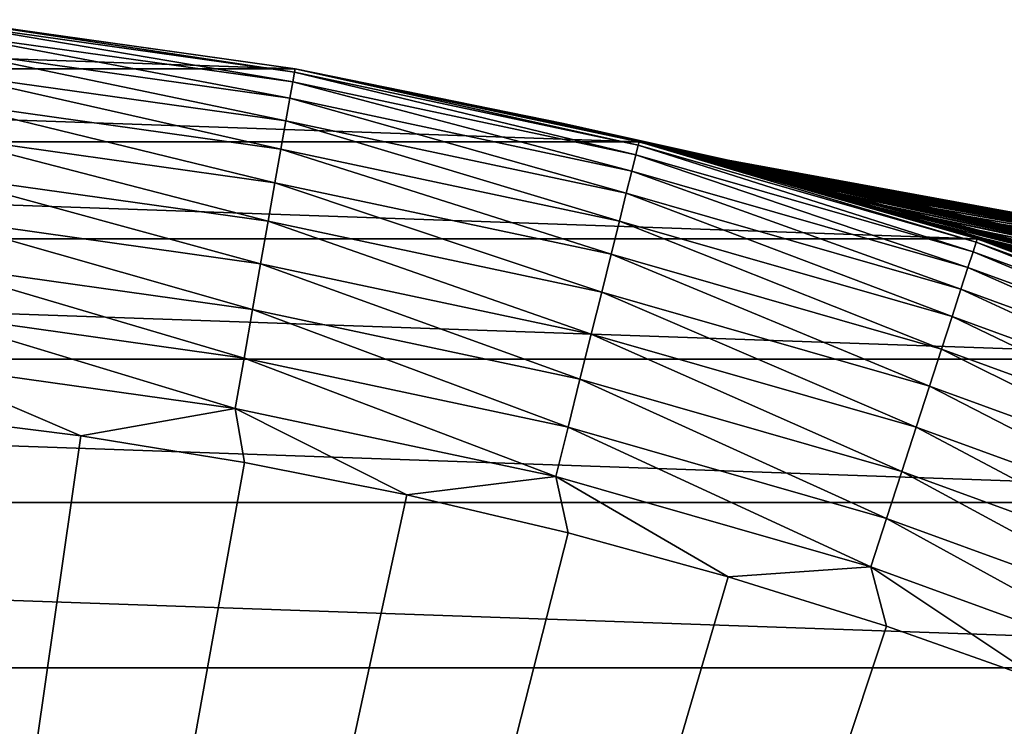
# Model space of a CAD drawing. Header units: metres. Extents: x -24 to 72, y -247 to 22.
# Tile 475 of 573: x 2.68 to 7.07, y 19.22 to 22.38. Entities that reach past the tile are written whole.
import ezdxf

# ---------------------------------------------------------------- set-up
doc = ezdxf.new("R2010")
doc.units = ezdxf.units.M
doc.layers.add('solid_509589_MEDIA_SW0001', color=7, linetype='CONTINUOUS')

msp = doc.modelspace()

# ---------------------------------------------------------------- linework, layer by layer
at = {"layer": 'solid_509589_MEDIA_SW0001'}
for points in [[(-3.907168, 22.158163), (-2.351985, 22.376732), (3.907168, 22.158163)], [(-2.351985, 22.376732), (2.351985, 22.376732), (3.907168, 22.158163)], [(3.904469, 22.143343, 130.963501), (2.35189, 22.376743, 130.73114), (2.350316, 22.361765, 130.963501)], [(2.35189, 22.376743, 130.73114), (3.907084, 22.158175, 130.73114), (2.351985, 22.376732)], [(3.904469, 22.143343, 130.963501), (3.907084, 22.158175, 130.73114), (2.35189, 22.376743, 130.73114)], [(3.907084, 22.158175, 130.73114), (3.907168, 22.158163), (2.351985, 22.376732)], [(2.350316, 22.361765, 130.963501), (2.345614, 22.317026, 131.192184), (3.896657, 22.099041, 131.192184)], [(3.904469, 22.143343, 130.963501), (2.350316, 22.361765, 130.963501), (3.896657, 22.099041, 131.192184)], [(2.345614, 22.317026, 131.192184), (2.337862, 22.243275, 131.413147), (3.88378, 22.026011, 131.413147)], [(3.896657, 22.099041, 131.192184), (2.345614, 22.317026, 131.192184), (3.88378, 22.026011, 131.413147)], [(2.337862, 22.243275, 131.413147), (2.327191, 22.141747, 131.622665), (3.866053, 21.925474, 131.622665)], [(3.88378, 22.026011, 131.413147), (2.337862, 22.243275, 131.413147), (3.866053, 21.925474, 131.622665)], [(-5.442903, 21.831718), (-3.907168, 22.158163), (5.442903, 21.831718)], [(-3.907168, 22.158163), (3.907168, 22.158163), (5.442903, 21.831718)], [(5.4396, 21.817041, 130.963501), (3.907084, 22.158175, 130.73114), (3.904469, 22.143343, 130.963501)], [(3.907084, 22.158175, 130.73114), (5.443243, 21.831654, 130.73114), (3.907168, 22.158163)], [(5.4396, 21.817041, 130.963501), (5.443243, 21.831654, 130.73114), (3.907084, 22.158175, 130.73114)], [(5.415484, 21.838556, 80.776901), (5.442903, 21.831718), (3.907168, 22.158163)], [(5.106795, 21.912796, 84.695038), (3.907168, 22.158163), (5.443243, 21.831654, 130.73114)], [(5.376238, 21.848251, 81.020546), (5.415484, 21.838556, 80.776901), (3.907168, 22.158163)], [(5.338204, 21.857574, 81.274849), (5.376238, 21.848251, 81.020546), (3.907168, 22.158163)], [(5.301837, 21.866425, 81.536514), (5.338204, 21.857574, 81.274849), (3.907168, 22.158163)], [(5.267924, 21.874619, 81.80336), (5.301837, 21.866425, 81.536514), (3.907168, 22.158163)], [(5.237028, 21.882036, 82.074944), (5.267924, 21.874619, 81.80336), (3.907168, 22.158163)], [(5.208694, 21.888798, 82.354904), (5.237028, 21.882036, 82.074944), (3.907168, 22.158163)], [(5.183525, 21.894773, 82.634895), (5.208694, 21.888798, 82.354904), (3.907168, 22.158163)], [(5.162343, 21.899776, 82.904945), (5.183525, 21.894773, 82.634895), (3.907168, 22.158163)], [(5.145341, 21.903778, 83.164398), (5.162343, 21.899776, 82.904945), (3.907168, 22.158163)], [(5.131843, 21.906944, 83.418625), (5.145341, 21.903778, 83.164398), (3.907168, 22.158163)], [(5.121118, 21.909454, 83.672348), (5.131843, 21.906944, 83.418625), (3.907168, 22.158163)], [(5.113083, 21.911329, 83.923424), (5.121118, 21.909454, 83.672348), (3.907168, 22.158163)], [(5.107978, 21.912521, 84.173752), (5.113083, 21.911329, 83.923424), (3.907168, 22.158163)], [(5.105873, 21.913012, 84.429428), (5.107978, 21.912521, 84.173752), (3.907168, 22.158163)], [(5.106795, 21.912796, 84.695038), (5.105873, 21.913012, 84.429428), (3.907168, 22.158163)], [(2.327191, 22.141747, 131.622665), (2.31378, 22.014145, 131.817245), (3.843773, 21.799118, 131.817245)], [(3.866053, 21.925474, 131.622665), (2.327191, 22.141747, 131.622665), (3.843773, 21.799118, 131.817245)], [(3.904469, 22.143343, 130.963501), (3.896657, 22.099041, 131.192184), (5.428716, 21.773392, 131.192184)], [(5.4396, 21.817041, 130.963501), (3.904469, 22.143343, 130.963501), (5.428716, 21.773392, 131.192184)], [(3.896657, 22.099041, 131.192184), (3.88378, 22.026011, 131.413147), (5.410776, 21.701437, 131.413147)], [(5.428716, 21.773392, 131.192184), (3.896657, 22.099041, 131.192184), (5.410776, 21.701437, 131.413147)], [(3.88378, 22.026011, 131.413147), (3.866053, 21.925474, 131.622665), (5.386079, 21.602383, 131.622665)], [(5.410776, 21.701437, 131.413147), (3.88378, 22.026011, 131.413147), (5.386079, 21.602383, 131.622665)], [(2.31378, 22.014145, 131.817245), (2.297853, 21.862608, 131.993607), (3.817314, 21.649063, 131.993607)], [(3.843773, 21.799118, 131.817245), (2.31378, 22.014145, 131.817245), (3.817314, 21.649063, 131.993607)], [(3.866053, 21.925474, 131.622665), (3.843773, 21.799118, 131.817245), (5.355039, 21.477888, 131.817245)], [(5.386079, 21.602383, 131.622665), (3.866053, 21.925474, 131.622665), (5.355039, 21.477888, 131.817245)], [(5.822389, 21.753838, 84.191292), (5.107978, 21.912521, 84.173752), (5.105873, 21.913012, 84.429428)], [(5.816054, 21.755304, 84.515121), (5.105873, 21.913012, 84.429428), (5.106795, 21.912796, 84.695038)], [(5.816054, 21.755304, 84.515121), (5.822389, 21.753838, 84.191292), (5.105873, 21.913012, 84.429428)], [(5.110715, 21.911882, 84.96608), (5.106795, 21.912796, 84.695038), (5.443243, 21.831654, 130.73114)], [(5.824569, 21.753361, 84.8386), (5.106795, 21.912796, 84.695038), (5.110715, 21.911882, 84.96608)], [(5.824569, 21.753361, 84.8386), (5.816054, 21.755304, 84.515121), (5.106795, 21.912796, 84.695038)], [(5.822389, 21.753838, 84.191292), (5.113083, 21.911329, 83.923424), (5.107978, 21.912521, 84.173752)], [(5.11761, 21.910273, 85.234955), (5.110715, 21.911882, 84.96608), (5.443243, 21.831654, 130.73114)], [(5.847073, 21.748184, 85.159851), (5.110715, 21.911882, 84.96608), (5.11761, 21.910273, 85.234955)], [(5.847073, 21.748184, 85.159851), (5.824569, 21.753361, 84.8386), (5.110715, 21.911882, 84.96608)], [(5.843889, 21.748892, 83.869133), (5.121118, 21.909454, 83.672348), (5.113083, 21.911329, 83.923424)], [(5.822389, 21.753838, 84.191292), (5.843889, 21.748892, 83.869133), (5.113083, 21.911329, 83.923424)], [(5.127577, 21.907944, 85.49781), (5.11761, 21.910273, 85.234955), (5.443243, 21.831654, 130.73114)], [(5.847073, 21.748184, 85.159851), (5.11761, 21.910273, 85.234955), (5.127577, 21.907944, 85.49781)], [(5.88043, 21.74049, 83.550583), (5.131843, 21.906944, 83.418625), (5.121118, 21.909454, 83.672348)], [(5.843889, 21.748892, 83.869133), (5.88043, 21.74049, 83.550583), (5.121118, 21.909454, 83.672348)], [(5.140594, 21.904892, 85.757729), (5.127577, 21.907944, 85.49781), (5.443243, 21.831654, 130.73114)], [(5.882664, 21.739973, 85.477234), (5.127577, 21.907944, 85.49781), (5.140594, 21.904892, 85.757729)], [(5.882664, 21.739973, 85.477234), (5.847073, 21.748184, 85.159851), (5.127577, 21.907944, 85.49781)], [(5.931481, 21.728739, 83.237404), (5.145341, 21.903778, 83.164398), (5.131843, 21.906944, 83.418625)], [(5.88043, 21.74049, 83.550583), (5.931481, 21.728739, 83.237404), (5.131843, 21.906944, 83.418625)], [(5.156261, 21.901209, 86.014244), (5.140594, 21.904892, 85.757729), (5.443243, 21.831654, 130.73114)], [(5.93176, 21.728601, 85.789055), (5.140594, 21.904892, 85.757729), (5.156261, 21.901209, 86.014244)], [(5.93176, 21.728601, 85.789055), (5.882664, 21.739973, 85.477234), (5.140594, 21.904892, 85.757729)], [(5.931481, 21.728739, 83.237404), (5.162343, 21.899776, 82.904945), (5.145341, 21.903778, 83.164398)], [(5.174255, 21.896965, 86.266205), (5.156261, 21.901209, 86.014244), (5.443243, 21.831654, 130.73114)], [(5.994522, 21.714083, 86.093987), (5.156261, 21.901209, 86.014244), (5.174255, 21.896965, 86.266205)], [(5.994522, 21.714083, 86.093987), (5.93176, 21.728601, 85.789055), (5.156261, 21.901209, 86.014244)], [(5.996147, 21.713818, 82.931038), (5.183525, 21.894773, 82.634895), (5.162343, 21.899776, 82.904945)], [(5.931481, 21.728739, 83.237404), (5.996147, 21.713818, 82.931038), (5.162343, 21.899776, 82.904945)], [(5.194704, 21.892122, 86.513336), (5.174255, 21.896965, 86.266205), (5.443243, 21.831654, 130.73114)], [(5.994522, 21.714083, 86.093987), (5.174255, 21.896965, 86.266205), (5.194704, 21.892122, 86.513336)], [(6.073204, 21.695974, 82.633072), (5.208694, 21.888798, 82.354904), (5.183525, 21.894773, 82.634895)], [(5.996147, 21.713818, 82.931038), (6.073204, 21.695974, 82.633072), (5.183525, 21.894773, 82.634895)], [(5.217834, 21.886621, 86.759499), (5.194704, 21.892122, 86.513336), (5.443243, 21.831654, 130.73114)], [(6.070582, 21.696451, 86.391006), (5.194704, 21.892122, 86.513336), (5.217834, 21.886621, 86.759499)], [(6.070582, 21.696451, 86.391006), (5.994522, 21.714083, 86.093987), (5.194704, 21.892122, 86.513336)], [(2.297853, 21.862608, 131.993607), (2.279677, 21.689678, 132.148819), (3.787119, 21.477821, 132.148819)], [(3.817314, 21.649063, 131.993607), (2.297853, 21.862608, 131.993607), (3.787119, 21.477821, 132.148819)], [(6.161188, 21.675528, 82.345604), (5.237028, 21.882036, 82.074944), (5.208694, 21.888798, 82.354904)], [(6.073204, 21.695974, 82.633072), (6.161188, 21.675528, 82.345604), (5.208694, 21.888798, 82.354904)], [(5.243702, 21.880438, 87.007492), (5.217834, 21.886621, 86.759499), (5.443243, 21.831654, 130.73114)], [(6.159406, 21.675819, 86.679268), (5.217834, 21.886621, 86.759499), (5.243702, 21.880438, 87.007492)], [(6.159406, 21.675819, 86.679268), (6.070582, 21.696451, 86.391006), (5.217834, 21.886621, 86.759499)], [(6.259284, 21.652626, 82.069176), (5.267924, 21.874619, 81.80336), (5.237028, 21.882036, 82.074944)], [(6.161188, 21.675528, 82.345604), (6.259284, 21.652626, 82.069176), (5.237028, 21.882036, 82.074944)], [(5.271966, 21.873646, 87.254745), (5.243702, 21.880438, 87.007492), (5.443243, 21.831654, 130.73114)], [(6.26026, 21.652349, 86.958176), (5.243702, 21.880438, 87.007492), (5.271966, 21.873646, 87.254745)], [(6.26026, 21.652349, 86.958176), (6.159406, 21.675819, 86.679268), (5.243702, 21.880438, 87.007492)], [(6.367153, 21.627348, 81.803291), (5.301837, 21.866425, 81.536514), (5.267924, 21.874619, 81.80336)], [(6.259284, 21.652626, 82.069176), (6.367153, 21.627348, 81.803291), (5.267924, 21.874619, 81.80336)], [(5.30348, 21.866026, 87.505066), (5.271966, 21.873646, 87.254745), (5.443243, 21.831654, 130.73114)], [(6.26026, 21.652349, 86.958176), (5.271966, 21.873646, 87.254745), (5.30348, 21.866026, 87.505066)], [(6.367153, 21.627348, 81.803291), (5.338204, 21.857574, 81.274849), (5.301837, 21.866425, 81.536514)], [(5.339128, 21.857349, 87.762932), (5.30348, 21.866026, 87.505066), (5.443243, 21.831654, 130.73114)], [(6.372268, 21.626207, 87.227318), (5.30348, 21.866026, 87.505066), (5.339128, 21.857349, 87.762932)], [(6.372268, 21.626207, 87.227318), (6.26026, 21.652349, 86.958176), (5.30348, 21.866026, 87.505066)], [(6.484461, 21.599764, 81.547661), (5.376238, 21.848251, 81.020546), (5.338204, 21.857574, 81.274849)], [(6.367153, 21.627348, 81.803291), (6.484461, 21.599764, 81.547661), (5.338204, 21.857574, 81.274849)], [(5.378421, 21.847713, 88.027451), (5.339128, 21.857349, 87.762932), (5.443243, 21.831654, 130.73114)], [(6.494408, 21.597618, 87.486465), (5.339128, 21.857349, 87.762932), (5.378421, 21.847713, 88.027451)], [(6.494408, 21.597618, 87.486465), (6.372268, 21.626207, 87.227318), (5.339128, 21.857349, 87.762932)], [(6.610911, 21.569935, 81.30201), (5.415484, 21.838556, 80.776901), (5.376238, 21.848251, 81.020546)], [(6.484461, 21.599764, 81.547661), (6.610911, 21.569935, 81.30201), (5.376238, 21.848251, 81.020546)], [(5.421803, 21.836988, 88.297905), (5.378421, 21.847713, 88.027451), (5.443243, 21.831654, 130.73114)], [(6.625608, 21.566793, 87.735481), (5.378421, 21.847713, 88.027451), (5.421803, 21.836988, 88.297905)], [(6.625608, 21.566793, 87.735481), (6.494408, 21.597618, 87.486465), (5.378421, 21.847713, 88.027451)], [(-6.95307, 21.398712), (-5.442903, 21.831718), (6.95307, 21.398712)], [(-5.442903, 21.831718), (5.442903, 21.831718), (6.95307, 21.398712)], [(5.415484, 21.838556, 80.776901), (5.457243, 21.828159, 80.536362), (5.442903, 21.831718)], [(6.74634, 21.537888, 81.065979), (5.457243, 21.828159, 80.536362), (5.415484, 21.838556, 80.776901)], [(6.610911, 21.569935, 81.30201), (6.74634, 21.537888, 81.065979), (5.415484, 21.838556, 80.776901)], [(5.47007, 21.824947, 88.574516), (5.421803, 21.836988, 88.297905), (5.443243, 21.831654, 130.73114)], [(6.764846, 21.533957, 87.974358), (5.421803, 21.836988, 88.297905), (5.47007, 21.824947, 88.574516)], [(6.764846, 21.533957, 87.974358), (6.625608, 21.566793, 87.735481), (5.421803, 21.836988, 88.297905)], [(5.4396, 21.817041, 130.963501), (5.428716, 21.773392, 131.192184), (6.934327, 21.341665, 131.192184)], [(6.948229, 21.384449, 130.963501), (5.443243, 21.831654, 130.73114), (5.4396, 21.817041, 130.963501)], [(6.948229, 21.384449, 130.963501), (5.4396, 21.817041, 130.963501), (6.934327, 21.341665, 131.192184)], [(6.910544, 21.412481, 75.675087), (6.95307, 21.398712), (5.442903, 21.831718)], [(6.817724, 21.442217, 75.894897), (6.910544, 21.412481, 75.675087), (5.442903, 21.831718)], [(6.728115, 21.470503, 76.113525), (6.817724, 21.442217, 75.894897), (5.442903, 21.831718)], [(6.6417, 21.497391, 76.330444), (6.728115, 21.470503, 76.113525), (5.442903, 21.831718)], [(6.558485, 21.522924, 76.545235), (6.6417, 21.497391, 76.330444), (5.442903, 21.831718)], [(6.478646, 21.547091, 76.758675), (6.558485, 21.522924, 76.545235), (5.442903, 21.831718)], [(6.402108, 21.569956, 76.97065), (6.478646, 21.547091, 76.758675), (5.442903, 21.831718)], [(6.32872, 21.591602, 77.180695), (6.402108, 21.569956, 76.97065), (5.442903, 21.831718)], [(6.266211, 21.609827, 77.364792), (6.32872, 21.591602, 77.180695), (5.442903, 21.831718)], [(6.258329, 21.61211, 77.388336), (6.266211, 21.609827, 77.364792), (5.442903, 21.831718)], [(6.190784, 21.631556, 77.593109), (6.258329, 21.61211, 77.388336), (5.442903, 21.831718)], [(6.12622, 21.649929, 77.795929), (6.190784, 21.631556, 77.593109), (5.442903, 21.831718)], [(6.064722, 21.667236, 77.996895), (6.12622, 21.649929, 77.795929), (5.442903, 21.831718)], [(5.99202, 21.687454, 78.244041), (6.064722, 21.667236, 77.996895), (5.442903, 21.831718)], [(5.923782, 21.706192, 78.484962), (5.99202, 21.687454, 78.244041), (5.442903, 21.831718)], [(5.85996, 21.723509, 78.718102), (5.923782, 21.706192, 78.484962), (5.442903, 21.831718)], [(5.801082, 21.739307, 78.944374), (5.85996, 21.723509, 78.718102), (5.442903, 21.831718)], [(5.746628, 21.753765, 79.1642), (5.801082, 21.739307, 78.944374), (5.442903, 21.831718)], [(5.695886, 21.767105, 79.377701), (5.746628, 21.753765, 79.1642), (5.442903, 21.831718)], [(5.648223, 21.779522, 79.584885), (5.695886, 21.767105, 79.377701), (5.442903, 21.831718)], [(5.604526, 21.790808, 79.783867), (5.648223, 21.779522, 79.584885), (5.442903, 21.831718)], [(5.573228, 21.798834, 79.933266), (5.604526, 21.790808, 79.783867), (5.442903, 21.831718)], [(5.551739, 21.804316, 80.039291), (5.573228, 21.798834, 79.933266), (5.442903, 21.831718)], [(5.502992, 21.816669, 80.289597), (5.551739, 21.804316, 80.039291), (5.442903, 21.831718)], [(5.457243, 21.828159, 80.536362), (5.502992, 21.816669, 80.289597), (5.442903, 21.831718)], [(5.47007, 21.824947, 88.574516), (5.443243, 21.831654, 130.73114), (6.952882, 21.398771, 130.73114)], [(6.948229, 21.384449, 130.963501), (6.952882, 21.398771, 130.73114), (5.443243, 21.831654, 130.73114)], [(6.890571, 21.503666, 80.839157), (5.502992, 21.816669, 80.289597), (5.457243, 21.828159, 80.536362)], [(6.74634, 21.537888, 81.065979), (6.890571, 21.503666, 80.839157), (5.457243, 21.828159, 80.536362)], [(5.523115, 21.811584, 88.858376), (5.47007, 21.824947, 88.574516), (6.952882, 21.398771, 130.73114)], [(6.911134, 21.499319, 88.203186), (5.47007, 21.824947, 88.574516), (5.523115, 21.811584, 88.858376)], [(6.911134, 21.499319, 88.203186), (6.764846, 21.533957, 87.974358), (5.47007, 21.824947, 88.574516)], [(7.042781, 21.467464, 80.621292), (5.551739, 21.804316, 80.039291), (5.502992, 21.816669, 80.289597)], [(6.890571, 21.503666, 80.839157), (7.042781, 21.467464, 80.621292), (5.502992, 21.816669, 80.289597)], [(5.568356, 21.800077, 89.086807), (5.523115, 21.811584, 88.858376), (6.952882, 21.398771, 130.73114)], [(7.063678, 21.463043, 88.422302), (5.523115, 21.811584, 88.858376), (5.568356, 21.800077, 89.086807)], [(7.063678, 21.463043, 88.422302), (6.911134, 21.499319, 88.203186), (5.523115, 21.811584, 88.858376)], [(7.042781, 21.467464, 80.621292), (5.573228, 21.798834, 79.933266), (5.551739, 21.804316, 80.039291)], [(3.843773, 21.799118, 131.817245), (3.817314, 21.649063, 131.993607), (5.318177, 21.330044, 131.993607)], [(5.355039, 21.477888, 131.817245), (3.843773, 21.799118, 131.817245), (5.318177, 21.330044, 131.993607)], [(5.428716, 21.773392, 131.192184), (5.410776, 21.701437, 131.413147), (6.911411, 21.271137, 131.413147)], [(6.934327, 21.341665, 131.192184), (5.428716, 21.773392, 131.192184), (6.911411, 21.271137, 131.413147)], [(5.580874, 21.796877, 89.147865), (5.568356, 21.800077, 89.086807), (6.952882, 21.398771, 130.73114)], [(5.753689, 21.7526, 89.317665), (5.568356, 21.800077, 89.086807), (5.580874, 21.796877, 89.147865)], [(7.221898, 21.425257, 88.632271), (7.063678, 21.463043, 88.422302), (5.568356, 21.800077, 89.086807)], [(5.753689, 21.7526, 89.317665), (7.221898, 21.425257, 88.632271), (5.568356, 21.800077, 89.086807)], [(5.760469, 21.750811, 79.705444), (5.604526, 21.790808, 79.783867), (5.573228, 21.798834, 79.933266)], [(7.20185, 21.429497, 80.412125), (5.760469, 21.750811, 79.705444), (5.573228, 21.798834, 79.933266)], [(7.042781, 21.467464, 80.621292), (7.20185, 21.429497, 80.412125), (5.573228, 21.798834, 79.933266)], [(5.627434, 21.784903, 89.367096), (5.580874, 21.796877, 89.147865), (6.952882, 21.398771, 130.73114)], [(5.753689, 21.7526, 89.317665), (5.580874, 21.796877, 89.147865), (5.627434, 21.784903, 89.367096)], [(5.760469, 21.750811, 79.705444), (5.648223, 21.779522, 79.584885), (5.604526, 21.790808, 79.783867)], [(5.676533, 21.77216, 89.586739), (5.627434, 21.784903, 89.367096), (6.952882, 21.398771, 130.73114)], [(5.753689, 21.7526, 89.317665), (5.627434, 21.784903, 89.367096), (5.676533, 21.77216, 89.586739)], [(5.952707, 21.701265, 79.489647), (5.695886, 21.767105, 79.377701), (5.648223, 21.779522, 79.584885)], [(5.760469, 21.750811, 79.705444), (5.952707, 21.701265, 79.489647), (5.648223, 21.779522, 79.584885)], [(5.727809, 21.758728, 89.806908), (5.676533, 21.77216, 89.586739), (6.952882, 21.398771, 130.73114)], [(5.944405, 21.703466, 89.536507), (5.676533, 21.77216, 89.586739), (5.727809, 21.758728, 89.806908)], [(5.753689, 21.7526, 89.317665), (5.676533, 21.77216, 89.586739), (5.944405, 21.703466, 89.536507)], [(5.952707, 21.701265, 79.489647), (5.746628, 21.753765, 79.1642), (5.695886, 21.767105, 79.377701)], [(5.782165, 21.744347, 90.029602), (5.727809, 21.758728, 89.806908), (6.952882, 21.398771, 130.73114)], [(6.139614, 21.652891, 89.74501), (5.727809, 21.758728, 89.806908), (5.782165, 21.744347, 90.029602)], [(5.944405, 21.703466, 89.536507), (5.727809, 21.758728, 89.806908), (6.139614, 21.652891, 89.74501)], [(6.148851, 21.650427, 79.283424), (5.801082, 21.739307, 78.944374), (5.746628, 21.753765, 79.1642)], [(5.952707, 21.701265, 79.489647), (6.148851, 21.650427, 79.283424), (5.746628, 21.753765, 79.1642)], [(5.753689, 21.7526, 89.317665), (7.38525, 21.386066, 88.833672), (7.221898, 21.425257, 88.632271)], [(5.753689, 21.7526, 89.317665), (5.944405, 21.703466, 89.536507), (7.38525, 21.386066, 88.833672)], [(7.366519, 21.390059, 80.211212), (5.952707, 21.701265, 79.489647), (5.760469, 21.750811, 79.705444)], [(7.20185, 21.429497, 80.412125), (7.366519, 21.390059, 80.211212), (5.760469, 21.750811, 79.705444)], [(5.840554, 21.728735, 90.256851), (5.782165, 21.744347, 90.029602), (6.952882, 21.398771, 130.73114)], [(6.338791, 21.60099, 89.943779), (5.782165, 21.744347, 90.029602), (5.840554, 21.728735, 90.256851)], [(6.139614, 21.652891, 89.74501), (5.782165, 21.744347, 90.029602), (6.338791, 21.60099, 89.943779)], [(6.34843, 21.598404, 79.086029), (5.85996, 21.723509, 78.718102), (5.801082, 21.739307, 78.944374)], [(6.148851, 21.650427, 79.283424), (6.34843, 21.598404, 79.086029), (5.801082, 21.739307, 78.944374)], [(7.624524, 21.422401, 84.249039), (5.822389, 21.753838, 84.191292), (5.816054, 21.755304, 84.515121)], [(7.620008, 21.423458, 84.515442), (5.816054, 21.755304, 84.515121), (5.824569, 21.753361, 84.8386)], [(7.620008, 21.423458, 84.515442), (7.624524, 21.422401, 84.249039), (5.816054, 21.755304, 84.515121)], [(7.640616, 21.418779, 83.983154), (5.843889, 21.748892, 83.869133), (5.822389, 21.753838, 84.191292)], [(7.624524, 21.422401, 84.249039), (7.640616, 21.418779, 83.983154), (5.822389, 21.753838, 84.191292)], [(7.626634, 21.422016, 84.780693), (5.824569, 21.753361, 84.8386), (5.847073, 21.748184, 85.159851)], [(7.626634, 21.422016, 84.780693), (7.620008, 21.423458, 84.515442), (5.824569, 21.753361, 84.8386)], [(5.9036, 21.711691, 90.490273), (5.840554, 21.728735, 90.256851), (6.952882, 21.398771, 130.73114)], [(6.541432, 21.547882, 90.133514), (5.840554, 21.728735, 90.256851), (5.9036, 21.711691, 90.490273)], [(6.338791, 21.60099, 89.943779), (5.840554, 21.728735, 90.256851), (6.541432, 21.547882, 90.133514)], [(7.668336, 21.412596, 83.71946), (5.88043, 21.74049, 83.550583), (5.843889, 21.748892, 83.869133)], [(7.640616, 21.418779, 83.983154), (7.668336, 21.412596, 83.71946), (5.843889, 21.748892, 83.869133)], [(7.643564, 21.418213, 85.043251), (5.847073, 21.748184, 85.159851), (5.882664, 21.739973, 85.477234)], [(7.643564, 21.418213, 85.043251), (7.626634, 21.422016, 84.780693), (5.847073, 21.748184, 85.159851)], [(6.55111, 21.545267, 78.896706), (5.923782, 21.706192, 78.484962), (5.85996, 21.723509, 78.718102)], [(6.34843, 21.598404, 79.086029), (6.55111, 21.545267, 78.896706), (5.85996, 21.723509, 78.718102)], [(7.707368, 21.403919, 83.459488), (5.931481, 21.728739, 83.237404), (5.88043, 21.74049, 83.550583)], [(7.668336, 21.412596, 83.71946), (7.707368, 21.403919, 83.459488), (5.88043, 21.74049, 83.550583)], [(7.670038, 21.412197, 85.302353), (5.882664, 21.739973, 85.477234), (5.93176, 21.728601, 85.789055)], [(7.670038, 21.412197, 85.302353), (7.643564, 21.418213, 85.043251), (5.882664, 21.739973, 85.477234)], [(7.75703, 21.392878, 83.204559), (5.996147, 21.713818, 82.931038), (5.931481, 21.728739, 83.237404)], [(7.707368, 21.403919, 83.459488), (7.75703, 21.392878, 83.204559), (5.931481, 21.728739, 83.237404)], [(7.706842, 21.403839, 85.558365), (5.93176, 21.728601, 85.789055), (5.994522, 21.714083, 86.093987)], [(7.706842, 21.403839, 85.558365), (7.670038, 21.412197, 85.302353), (5.93176, 21.728601, 85.789055)], [(2.279677, 21.689678, 132.148819), (2.259558, 21.498255, 132.280243), (3.753696, 21.288267, 132.280243)], [(3.787119, 21.477821, 132.148819), (2.279677, 21.689678, 132.148819), (3.753696, 21.288267, 132.280243)], [(5.410776, 21.701437, 131.413147), (5.386079, 21.602383, 131.622665), (6.879865, 21.174046, 131.622665)], [(6.911411, 21.271137, 131.413147), (5.410776, 21.701437, 131.413147), (6.879865, 21.174046, 131.622665)], [(5.970363, 21.693426, 90.728745), (5.9036, 21.711691, 90.490273), (6.952882, 21.398771, 130.73114)], [(6.541432, 21.547882, 90.133514), (5.9036, 21.711691, 90.490273), (5.970363, 21.693426, 90.728745)], [(6.756536, 21.491106, 78.714767), (5.99202, 21.687454, 78.244041), (5.923782, 21.706192, 78.484962)], [(6.55111, 21.545267, 78.896706), (6.756536, 21.491106, 78.714767), (5.923782, 21.706192, 78.484962)], [(5.944405, 21.703466, 89.536507), (7.553277, 21.345566, 89.027023), (7.38525, 21.386066, 88.833672)], [(5.944405, 21.703466, 89.536507), (6.139614, 21.652891, 89.74501), (7.553277, 21.345566, 89.027023)], [(7.535532, 21.34939, 80.018028), (6.148851, 21.650427, 79.283424), (5.952707, 21.701265, 79.489647)], [(7.366519, 21.390059, 80.211212), (7.535532, 21.34939, 80.018028), (5.952707, 21.701265, 79.489647)], [(6.041285, 21.673782, 90.971916), (5.970363, 21.693426, 90.728745), (6.952882, 21.398771, 130.73114)], [(6.747041, 21.493708, 90.314987), (5.970363, 21.693426, 90.728745), (6.041285, 21.673782, 90.971916)], [(6.541432, 21.547882, 90.133514), (5.970363, 21.693426, 90.728745), (6.747041, 21.493708, 90.314987)], [(6.964328, 21.436001, 78.539528), (6.064722, 21.667236, 77.996895), (5.99202, 21.687454, 78.244041)], [(6.756536, 21.491106, 78.714767), (6.964328, 21.436001, 78.539528), (5.99202, 21.687454, 78.244041)], [(7.754519, 21.393118, 85.81076), (5.994522, 21.714083, 86.093987), (6.070582, 21.696451, 86.391006)], [(7.754519, 21.393118, 85.81076), (7.706842, 21.403839, 85.558365), (5.994522, 21.714083, 86.093987)], [(7.816371, 21.379648, 82.95607), (6.073204, 21.695974, 82.633072), (5.996147, 21.713818, 82.931038)], [(7.75703, 21.392878, 83.204559), (7.816371, 21.379648, 82.95607), (5.996147, 21.713818, 82.931038)], [(6.101483, 21.656914, 91.169762), (6.041285, 21.673782, 90.971916), (6.952882, 21.398771, 130.73114)], [(6.955114, 21.438568, 90.488983), (6.041285, 21.673782, 90.971916), (6.101483, 21.656914, 91.169762)], [(6.747041, 21.493708, 90.314987), (6.041285, 21.673782, 90.971916), (6.955114, 21.438568, 90.488983)], [(7.813059, 21.380033, 86.058441), (6.070582, 21.696451, 86.391006), (6.159406, 21.675819, 86.679268)], [(7.813059, 21.380033, 86.058441), (7.754519, 21.393118, 85.81076), (6.070582, 21.696451, 86.391006)], [(7.884326, 21.364458, 82.715614), (6.161188, 21.675528, 82.345604), (6.073204, 21.695974, 82.633072)], [(7.816371, 21.379648, 82.95607), (7.884326, 21.364458, 82.715614), (6.073204, 21.695974, 82.633072)], [(7.88228, 21.364647, 86.300667), (6.159406, 21.675819, 86.679268), (6.26026, 21.652349, 86.958176)], [(7.88228, 21.364647, 86.300667), (7.813059, 21.380033, 86.058441), (6.159406, 21.675819, 86.679268)], [(7.960459, 21.347401, 82.483337), (6.259284, 21.652626, 82.069176), (6.161188, 21.675528, 82.345604)], [(7.884326, 21.364458, 82.715614), (7.960459, 21.347401, 82.483337), (6.161188, 21.675528, 82.345604)], [(3.817314, 21.649063, 131.993607), (3.787119, 21.477821, 132.148819), (5.276111, 21.161327, 132.148819)], [(5.318177, 21.330044, 131.993607), (3.817314, 21.649063, 131.993607), (5.276111, 21.161327, 132.148819)], [(7.174122, 21.380005, 78.370377), (6.12622, 21.649929, 77.795929), (6.064722, 21.667236, 77.996895)], [(6.964328, 21.436001, 78.539528), (7.174122, 21.380005, 78.370377), (6.064722, 21.667236, 77.996895)], [(6.165143, 21.638878, 91.370499), (6.101483, 21.656914, 91.169762), (6.952882, 21.398771, 130.73114)], [(7.165193, 21.382536, 90.656219), (6.101483, 21.656914, 91.169762), (6.165143, 21.638878, 91.370499)], [(6.955114, 21.438568, 90.488983), (6.101483, 21.656914, 91.169762), (7.165193, 21.382536, 90.656219)], [(7.174122, 21.380005, 78.370377), (6.190784, 21.631556, 77.593109), (6.12622, 21.649929, 77.795929)], [(6.139614, 21.652891, 89.74501), (7.725554, 21.303839, 89.212837), (7.553277, 21.345566, 89.027023)], [(6.139614, 21.652891, 89.74501), (6.338791, 21.60099, 89.943779), (7.725554, 21.303839, 89.212837)], [(7.708278, 21.3076, 79.83197), (6.34843, 21.598404, 79.086029), (6.148851, 21.650427, 79.283424)], [(7.535532, 21.34939, 80.018028), (7.708278, 21.3076, 79.83197), (6.148851, 21.650427, 79.283424)], [(6.23226, 21.619642, 91.574554), (6.165143, 21.638878, 91.370499), (6.952882, 21.398771, 130.73114)], [(7.376982, 21.325682, 90.817268), (6.165143, 21.638878, 91.370499), (6.23226, 21.619642, 91.574554)], [(7.165193, 21.382536, 90.656219), (6.165143, 21.638878, 91.370499), (7.376982, 21.325682, 90.817268)], [(7.385656, 21.323168, 78.206909), (6.258329, 21.61211, 77.388336), (6.190784, 21.631556, 77.593109)], [(7.174122, 21.380005, 78.370377), (7.385656, 21.323168, 78.206909), (6.190784, 21.631556, 77.593109)], [(8.044788, 21.328505, 82.258461), (6.367153, 21.627348, 81.803291), (6.259284, 21.652626, 82.069176)], [(7.960459, 21.347401, 82.483337), (8.044788, 21.328505, 82.258461), (6.259284, 21.652626, 82.069176)], [(7.961766, 21.347059, 86.536865), (6.26026, 21.652349, 86.958176), (6.372268, 21.626207, 87.227318)], [(7.961766, 21.347059, 86.536865), (7.88228, 21.364647, 86.300667), (6.26026, 21.652349, 86.958176)], [(8.137313, 21.307795, 82.040512), (6.484461, 21.599764, 81.547661), (6.367153, 21.627348, 81.803291)], [(8.044788, 21.328505, 82.258461), (8.137313, 21.307795, 82.040512), (6.367153, 21.627348, 81.803291)], [(5.386079, 21.602383, 131.622665), (5.355039, 21.477888, 131.817245), (6.840216, 21.052021, 131.817245)], [(6.879865, 21.174046, 131.622665), (5.386079, 21.602383, 131.622665), (6.840216, 21.052021, 131.817245)], [(6.264619, 21.610289, 91.670959), (6.23226, 21.619642, 91.574554), (6.952882, 21.398771, 130.73114)], [(7.376982, 21.325682, 90.817268), (6.23226, 21.619642, 91.574554), (6.264619, 21.610289, 91.670959)], [(7.598707, 21.26553, 78.048767), (6.266211, 21.609827, 77.364792), (6.258329, 21.61211, 77.388336)], [(7.385656, 21.323168, 78.206909), (7.598707, 21.26553, 78.048767), (6.258329, 21.61211, 77.388336)], [(6.302505, 21.59927, 91.782166), (6.264619, 21.610289, 91.670959), (6.952882, 21.398771, 130.73114)], [(6.50057, 21.541668, 91.827034), (6.264619, 21.610289, 91.670959), (6.302505, 21.59927, 91.782166)], [(7.376982, 21.325682, 90.817268), (6.264619, 21.610289, 91.670959), (7.590213, 21.268064, 90.972672)], [(6.50057, 21.541668, 91.827034), (7.590213, 21.268064, 90.972672), (6.264619, 21.610289, 91.670959)], [(6.502255, 21.541157, 77.205406), (6.32872, 21.591602, 77.180695), (6.266211, 21.609827, 77.364792)], [(7.598707, 21.26553, 78.048767), (6.502255, 21.541157, 77.205406), (6.266211, 21.609827, 77.364792)], [(6.375961, 21.5777, 91.992599), (6.302505, 21.59927, 91.782166), (6.952882, 21.398771, 130.73114)], [(6.50057, 21.541668, 91.827034), (6.302505, 21.59927, 91.782166), (6.375961, 21.5777, 91.992599)], [(6.502255, 21.541157, 77.205406), (6.402108, 21.569956, 76.97065), (6.32872, 21.591602, 77.180695)], [(6.338791, 21.60099, 89.943779), (7.901651, 21.260962, 89.391632), (7.725554, 21.303839, 89.212837)], [(6.338791, 21.60099, 89.943779), (6.541432, 21.547882, 90.133514), (7.901651, 21.260962, 89.391632)], [(7.884463, 21.264738, 79.652405), (6.55111, 21.545267, 78.896706), (6.34843, 21.598404, 79.086029)], [(7.708278, 21.3076, 79.83197), (7.884463, 21.264738, 79.652405), (6.34843, 21.598404, 79.086029)], [(8.050941, 21.327377, 86.766563), (6.372268, 21.626207, 87.227318), (6.494408, 21.597618, 87.486465)], [(8.050941, 21.327377, 86.766563), (7.961766, 21.347059, 86.536865), (6.372268, 21.626207, 87.227318)], [(8.238056, 21.285286, 81.829124), (6.610911, 21.569935, 81.30201), (6.484461, 21.599764, 81.547661)], [(8.137313, 21.307795, 82.040512), (8.238056, 21.285286, 81.829124), (6.484461, 21.599764, 81.547661)], [(8.149042, 21.305754, 86.98941), (6.494408, 21.597618, 87.486465), (6.625608, 21.566793, 87.735481)], [(8.149042, 21.305754, 86.98941), (8.050941, 21.327377, 86.766563), (6.494408, 21.597618, 87.486465)], [(6.452713, 21.554873, 92.205101), (6.375961, 21.5777, 91.992599), (6.952882, 21.398771, 130.73114)], [(6.738031, 21.47216, 91.975914), (6.375961, 21.5777, 91.992599), (6.452713, 21.554873, 92.205101)], [(6.50057, 21.541668, 91.827034), (6.375961, 21.5777, 91.992599), (6.738031, 21.47216, 91.975914)], [(6.739723, 21.471615, 77.052658), (6.478646, 21.547091, 76.758675), (6.402108, 21.569956, 76.97065)], [(6.502255, 21.541157, 77.205406), (6.739723, 21.471615, 77.052658), (6.402108, 21.569956, 76.97065)], [(6.532846, 21.53072, 92.418938), (6.452713, 21.554873, 92.205101), (6.952882, 21.398771, 130.73114)], [(6.975961, 21.402048, 92.11937), (6.452713, 21.554873, 92.205101), (6.532846, 21.53072, 92.418938)], [(6.738031, 21.47216, 91.975914), (6.452713, 21.554873, 92.205101), (6.975961, 21.402048, 92.11937)], [(6.977814, 21.401426, 76.905312), (6.558485, 21.522924, 76.545235), (6.478646, 21.547091, 76.758675)], [(6.739723, 21.471615, 77.052658), (6.977814, 21.401426, 76.905312), (6.478646, 21.547091, 76.758675)], [(6.50057, 21.541668, 91.827034), (7.804617, 21.209719, 91.12294), (7.590213, 21.268064, 90.972672)], [(6.50057, 21.541668, 91.827034), (6.738031, 21.47216, 91.975914), (7.804617, 21.209719, 91.12294)], [(7.813066, 21.207123, 77.895592), (6.739723, 21.471615, 77.052658), (6.502255, 21.541157, 77.205406)], [(7.598707, 21.26553, 78.048767), (7.813066, 21.207123, 77.895592), (6.502255, 21.541157, 77.205406)], [(6.541432, 21.547882, 90.133514), (8.081096, 21.217043, 89.564018), (7.901651, 21.260962, 89.391632)], [(6.541432, 21.547882, 90.133514), (6.747041, 21.493708, 90.314987), (8.081096, 21.217043, 89.564018)], [(8.063766, 21.220863, 79.478737), (6.756536, 21.491106, 78.714767), (6.55111, 21.545267, 78.896706)], [(7.884463, 21.264738, 79.652405), (8.063766, 21.220863, 79.478737), (6.55111, 21.545267, 78.896706)], [(8.34715, 21.260967, 81.62384), (6.74634, 21.537888, 81.065979), (6.610911, 21.569935, 81.30201)], [(8.238056, 21.285286, 81.829124), (8.34715, 21.260967, 81.62384), (6.610911, 21.569935, 81.30201)], [(8.255238, 21.282335, 87.20517), (6.625608, 21.566793, 87.735481), (6.764846, 21.533957, 87.974358)], [(8.255238, 21.282335, 87.20517), (8.149042, 21.305754, 86.98941), (6.625608, 21.566793, 87.735481)], [(2.259558, 21.498255, 132.280243), (2.237832, 21.291546, 132.385696), (3.717604, 21.083578, 132.385696)], [(3.753696, 21.288267, 132.280243), (2.259558, 21.498255, 132.280243), (3.717604, 21.083578, 132.385696)], [(6.616446, 21.505177, 92.633896), (6.532846, 21.53072, 92.418938), (6.952882, 21.398771, 130.73114)], [(6.975961, 21.402048, 92.11937), (6.532846, 21.53072, 92.418938), (6.616446, 21.505177, 92.633896)], [(7.216371, 21.330612, 76.762909), (6.6417, 21.497391, 76.330444), (6.558485, 21.522924, 76.545235)], [(6.977814, 21.401426, 76.905312), (7.216371, 21.330612, 76.762909), (6.558485, 21.522924, 76.545235)], [(6.703498, 21.478201, 92.851151), (6.616446, 21.505177, 92.633896), (6.952882, 21.398771, 130.73114)], [(7.214199, 21.33136, 92.257889), (6.616446, 21.505177, 92.633896), (6.703498, 21.478201, 92.851151)], [(6.975961, 21.402048, 92.11937), (6.616446, 21.505177, 92.633896), (7.214199, 21.33136, 92.257889)], [(7.455243, 21.259188, 76.624977), (6.728115, 21.470503, 76.113525), (6.6417, 21.497391, 76.330444)], [(7.216371, 21.330612, 76.762909), (7.455243, 21.259188, 76.624977), (6.6417, 21.497391, 76.330444)], [(8.464685, 21.234837, 81.424232), (6.890571, 21.503666, 80.839157), (6.74634, 21.537888, 81.065979)], [(8.34715, 21.260967, 81.62384), (8.464685, 21.234837, 81.424232), (6.74634, 21.537888, 81.065979)], [(8.368736, 21.257282, 87.413742), (6.764846, 21.533957, 87.974358), (6.911134, 21.499319, 88.203186)], [(8.368736, 21.257282, 87.413742), (8.255238, 21.282335, 87.20517), (6.764846, 21.533957, 87.974358)], [(8.59005, 21.207022, 81.230247), (7.042781, 21.467464, 80.621292), (6.890571, 21.503666, 80.839157)], [(8.464685, 21.234837, 81.424232), (8.59005, 21.207022, 81.230247), (6.890571, 21.503666, 80.839157)], [(8.488771, 21.23074, 87.615135), (6.911134, 21.499319, 88.203186), (7.063678, 21.463043, 88.422302)], [(8.488771, 21.23074, 87.615135), (8.368736, 21.257282, 87.413742), (6.911134, 21.499319, 88.203186)], [(3.787119, 21.477821, 132.148819), (3.753696, 21.288267, 132.280243), (5.229547, 20.974566, 132.280243)], [(5.276111, 21.161327, 132.148819), (3.787119, 21.477821, 132.148819), (5.229547, 20.974566, 132.280243)], [(5.355039, 21.477888, 131.817245), (5.318177, 21.330044, 131.993607), (6.793131, 20.907108, 131.993607)], [(6.840216, 21.052021, 131.817245), (5.355039, 21.477888, 131.817245), (6.793131, 20.907108, 131.993607)], [(6.793869, 21.449787, 93.070122), (6.703498, 21.478201, 92.851151), (6.952882, 21.398771, 130.73114)], [(7.452583, 21.260111, 92.391968), (6.703498, 21.478201, 92.851151), (6.793869, 21.449787, 93.070122)], [(7.214199, 21.33136, 92.257889), (6.703498, 21.478201, 92.851151), (7.452583, 21.260111, 92.391968)], [(7.694347, 21.187155, 76.491058), (6.817724, 21.442217, 75.894897), (6.728115, 21.470503, 76.113525)], [(7.455243, 21.259188, 76.624977), (7.694347, 21.187155, 76.491058), (6.728115, 21.470503, 76.113525)], [(6.738031, 21.47216, 91.975914), (8.019976, 21.150673, 91.26857), (7.804617, 21.209719, 91.12294)], [(6.738031, 21.47216, 91.975914), (6.975961, 21.402048, 92.11937), (8.019976, 21.150673, 91.26857)], [(8.028563, 21.147978, 77.746994), (6.977814, 21.401426, 76.905312), (6.739723, 21.471615, 77.052658)], [(7.813066, 21.207123, 77.895592), (8.028563, 21.147978, 77.746994), (6.739723, 21.471615, 77.052658)], [(6.747041, 21.493708, 90.314987), (8.2634, 21.172165, 89.730568), (8.081096, 21.217043, 89.564018)], [(6.747041, 21.493708, 90.314987), (6.955114, 21.438568, 90.488983), (8.2634, 21.172165, 89.730568)], [(8.24582, 21.176041, 79.31044), (6.964328, 21.436001, 78.539528), (6.756536, 21.491106, 78.714767)], [(8.063766, 21.220863, 79.478737), (8.24582, 21.176041, 79.31044), (6.756536, 21.491106, 78.714767)], [(8.722297, 21.177673, 81.041954), (7.20185, 21.429497, 80.412125), (7.042781, 21.467464, 80.621292)], [(8.59005, 21.207022, 81.230247), (8.722297, 21.177673, 81.041954), (7.042781, 21.467464, 80.621292)], [(8.614733, 21.202818, 87.809578), (7.063678, 21.463043, 88.422302), (7.221898, 21.425257, 88.632271)], [(8.614733, 21.202818, 87.809578), (8.488771, 21.23074, 87.615135), (7.063678, 21.463043, 88.422302)], [(6.887418, 21.419931, 93.290031), (6.793869, 21.449787, 93.070122), (6.952882, 21.398771, 130.73114)], [(7.690974, 21.188311, 92.522087), (6.793869, 21.449787, 93.070122), (6.887418, 21.419931, 93.290031)], [(7.452583, 21.260111, 92.391968), (6.793869, 21.449787, 93.070122), (7.690974, 21.188311, 92.522087)], [(7.694347, 21.187155, 76.491058), (6.910544, 21.412481, 75.675087), (6.817724, 21.442217, 75.894897)], [(6.961437, 21.39599, 93.45932), (6.887418, 21.419931, 93.290031), (6.952882, 21.398771, 130.73114)], [(7.929297, 21.115967, 92.648773), (6.887418, 21.419931, 93.290031), (6.961437, 21.39599, 93.45932)], [(7.690974, 21.188311, 92.522087), (6.887418, 21.419931, 93.290031), (7.929297, 21.115967, 92.648773)], [(6.910544, 21.412481, 75.675087), (6.963431, 21.395342, 75.552834), (6.95307, 21.398712)], [(7.933619, 21.11451, 76.36071), (6.963431, 21.395342, 75.552834), (6.910544, 21.412481, 75.675087)], [(7.694347, 21.187155, 76.491058), (7.933619, 21.11451, 76.36071), (6.910544, 21.412481, 75.675087)], [(6.955114, 21.438568, 90.488983), (8.448098, 21.126385, 89.891846), (8.2634, 21.172165, 89.730568)], [(6.955114, 21.438568, 90.488983), (7.165193, 21.382536, 90.656219), (8.448098, 21.126385, 89.891846)], [(8.430252, 21.130316, 79.146996), (7.174122, 21.380005, 78.370377), (6.964328, 21.436001, 78.539528)], [(8.24582, 21.176041, 79.31044), (8.430252, 21.130316, 79.146996), (6.964328, 21.436001, 78.539528)], [(-8.428408, 20.861729), (-6.95307, 21.398712), (8.428408, 20.861729)], [(-6.95307, 21.398712), (6.95307, 21.398712), (8.428408, 20.861729)], [(6.948229, 21.384449, 130.963501), (6.934327, 21.341665, 131.192184), (8.406155, 20.805964, 131.192184)], [(8.423007, 20.847673, 130.963501), (6.952882, 21.398771, 130.73114), (6.948229, 21.384449, 130.963501)], [(8.423007, 20.847673, 130.963501), (6.948229, 21.384449, 130.963501), (8.406155, 20.805964, 131.192184)], [(6.961437, 21.39599, 93.45932), (6.952882, 21.398771, 130.73114), (8.428648, 20.861637, 130.73114)], [(8.423007, 20.847673, 130.963501), (8.428648, 20.861637, 130.73114), (6.952882, 21.398771, 130.73114)], [(8.39734, 20.874258, 72.797882), (8.428408, 20.861729), (6.95307, 21.398712)], [(8.383227, 20.87993, 72.821159), (8.39734, 20.874258, 72.797882), (6.95307, 21.398712)], [(8.266013, 20.926611, 73.016701), (8.383227, 20.87993, 72.821159), (6.95307, 21.398712)], [(8.137185, 20.977039, 73.236565), (8.266013, 20.926611, 73.016701), (6.95307, 21.398712)], [(8.01109, 21.025518, 73.457184), (8.137185, 20.977039, 73.236565), (6.95307, 21.398712)], [(7.887784, 21.072088, 73.678345), (8.01109, 21.025518, 73.457184), (6.95307, 21.398712)], [(7.767323, 21.116787, 73.899857), (7.887784, 21.072088, 73.678345), (6.95307, 21.398712)], [(7.669351, 21.152567, 74.08419), (7.767323, 21.116787, 73.899857), (6.95307, 21.398712)], [(7.649762, 21.159658, 74.121513), (7.669351, 21.152567, 74.08419), (6.95307, 21.398712)], [(7.535068, 21.200773, 74.343613), (7.649762, 21.159658, 74.121513), (6.95307, 21.398712)], [(7.423208, 21.240198, 74.56646), (7.535068, 21.200773, 74.343613), (6.95307, 21.398712)], [(7.314308, 21.277945, 74.789513), (7.423208, 21.240198, 74.56646), (6.95307, 21.398712)], [(7.208494, 21.314024, 75.012199), (7.314308, 21.277945, 74.789513), (6.95307, 21.398712)], [(7.10589, 21.34845, 75.233971), (7.208494, 21.314024, 75.012199), (6.95307, 21.398712)], [(7.006592, 21.381247, 75.454643), (7.10589, 21.34845, 75.233971), (6.95307, 21.398712)], [(6.963431, 21.395342, 75.552834), (7.006592, 21.381247, 75.454643), (6.95307, 21.398712)], [(6.984004, 21.388634, 93.510124), (6.961437, 21.39599, 93.45932), (8.428648, 20.861637, 130.73114)], [(7.221669, 21.310986, 93.58017), (6.961437, 21.39599, 93.45932), (6.984004, 21.388634, 93.510124)], [(7.929297, 21.115967, 92.648773), (6.961437, 21.39599, 93.45932), (8.16748, 21.043081, 92.772499)], [(7.221669, 21.310986, 93.58017), (8.16748, 21.043081, 92.772499), (6.961437, 21.39599, 93.45932)], [(7.224679, 21.309994, 75.428139), (7.006592, 21.381247, 75.454643), (6.963431, 21.395342, 75.552834)], [(8.172994, 21.041237, 76.23349), (7.224679, 21.309994, 75.428139), (6.963431, 21.395342, 75.552834)], [(7.933619, 21.11451, 76.36071), (8.172994, 21.041237, 76.23349), (6.963431, 21.395342, 75.552834)], [(6.975961, 21.402048, 92.11937), (8.236131, 21.09095, 91.409996), (8.019976, 21.150673, 91.26857)], [(6.975961, 21.402048, 92.11937), (7.214199, 21.33136, 92.257889), (8.236131, 21.09095, 91.409996)], [(8.245047, 21.08811, 77.602547), (7.216371, 21.330612, 76.762909), (6.977814, 21.401426, 76.905312)], [(8.028563, 21.147978, 77.746994), (8.245047, 21.08811, 77.602547), (6.977814, 21.401426, 76.905312)], [(7.083508, 21.355886, 93.729759), (6.984004, 21.388634, 93.510124), (8.428648, 20.861637, 130.73114)], [(7.221669, 21.310986, 93.58017), (6.984004, 21.388634, 93.510124), (7.083508, 21.355886, 93.729759)], [(7.224679, 21.309994, 75.428139), (7.10589, 21.34845, 75.233971), (7.006592, 21.381247, 75.454643)], [(5.318177, 21.330044, 131.993607), (5.276111, 21.161327, 132.148819), (6.739398, 20.741735, 132.148819)], [(6.793131, 20.907108, 131.993607), (5.318177, 21.330044, 131.993607), (6.739398, 20.741735, 132.148819)], [(6.934327, 21.341665, 131.192184), (6.911411, 21.271137, 131.413147), (8.378375, 20.737206, 131.413147)], [(8.406155, 20.805964, 131.192184), (6.934327, 21.341665, 131.192184), (8.378375, 20.737206, 131.413147)], [(2.237832, 21.291546, 132.385696), (2.214864, 21.073019, 132.463425), (3.679448, 20.867184, 132.463425)], [(3.717604, 21.083578, 132.385696), (2.237832, 21.291546, 132.385696), (3.679448, 20.867184, 132.463425)], [(3.753696, 21.288267, 132.280243), (3.717604, 21.083578, 132.385696), (5.179264, 20.772892, 132.385696)], [(5.229547, 20.974566, 132.280243), (3.753696, 21.288267, 132.280243), (5.179264, 20.772892, 132.385696)], [(6.911411, 21.271137, 131.413147), (6.879865, 21.174046, 131.622665), (8.340133, 20.642551, 131.622665)], [(8.378375, 20.737206, 131.413147), (6.911411, 21.271137, 131.413147), (8.340133, 20.642551, 131.622665)], [(5.276111, 21.161327, 132.148819), (5.229547, 20.974566, 132.280243), (6.679919, 20.558678, 132.280243)], [(6.739398, 20.741735, 132.148819), (5.276111, 21.161327, 132.148819), (6.679919, 20.558678, 132.280243)], [(6.879865, 21.174046, 131.622665), (6.840216, 21.052021, 131.817245), (8.292068, 20.52359, 131.817245)], [(8.340133, 20.642551, 131.622665), (6.879865, 21.174046, 131.622665), (8.292068, 20.52359, 131.817245)], [(2.214864, 21.073019, 132.463425), (2.191038, 20.846334, 132.5121), (3.639868, 20.642715, 132.5121)], [(3.679448, 20.867184, 132.463425), (2.214864, 21.073019, 132.463425), (3.639868, 20.642715, 132.5121)], [(3.717604, 21.083578, 132.385696), (3.679448, 20.867184, 132.463425), (5.126106, 20.559687, 132.463425)], [(5.179264, 20.772892, 132.385696), (3.717604, 21.083578, 132.385696), (5.126106, 20.559687, 132.463425)], [(6.840216, 21.052021, 131.817245), (6.793131, 20.907108, 131.993607), (8.234989, 20.382315, 131.993607)], [(8.292068, 20.52359, 131.817245), (6.840216, 21.052021, 131.817245), (8.234989, 20.382315, 131.993607)], [(5.229547, 20.974566, 132.280243), (5.179264, 20.772892, 132.385696), (6.615691, 20.361004, 132.385696)], [(6.679919, 20.558678, 132.280243), (5.229547, 20.974566, 132.280243), (6.615691, 20.361004, 132.385696)], [(6.793131, 20.907108, 131.993607), (6.739398, 20.741735, 132.148819), (8.169852, 20.221094, 132.148819)], [(8.234989, 20.382315, 131.993607), (6.793131, 20.907108, 131.993607), (8.169852, 20.221094, 132.148819)], [(-9.863578, 20.222729), (-8.428408, 20.861729), (9.863578, 20.222729)], [(-8.428408, 20.861729), (8.428408, 20.861729), (9.863578, 20.222729)], [(2.191038, 20.846334, 132.5121), (2.216087, 20.612629, 132.530869), (2.950388, 20.520399, 132.530869)], [(3.639868, 20.642715, 132.5121), (2.191038, 20.846334, 132.5121), (2.950388, 20.520399, 132.530869)], [(3.679448, 20.867184, 132.463425), (3.639868, 20.642715, 132.5121), (5.070964, 20.338526, 132.5121)], [(5.126106, 20.559687, 132.463425), (3.679448, 20.867184, 132.463425), (5.070964, 20.338526, 132.5121)], [(5.179264, 20.772892, 132.385696), (5.126106, 20.559687, 132.463425), (6.54779, 20.152025, 132.463425)], [(6.615691, 20.361004, 132.385696), (5.179264, 20.772892, 132.385696), (6.54779, 20.152025, 132.463425)], [(6.739398, 20.741735, 132.148819), (6.679919, 20.558678, 132.280243), (8.097749, 20.042631, 132.280243)], [(8.169852, 20.221094, 132.148819), (6.739398, 20.741735, 132.148819), (8.097749, 20.042631, 132.280243)], [(3.639868, 20.642715, 132.5121), (2.950388, 20.520399, 132.530869), (3.680929, 20.402018, 132.530869)], [(3.639868, 20.642715, 132.5121), (3.680929, 20.402018, 132.530869), (4.406779, 20.257637, 132.530869)], [(5.070964, 20.338526, 132.5121), (3.639868, 20.642715, 132.5121), (4.406779, 20.257637, 132.530869)], [(2.950388, 20.520399, 132.530869), (2.216087, 20.612629, 132.530869), (0, 0, 132.892746)], [(5.126106, 20.559687, 132.463425), (5.070964, 20.338526, 132.5121), (6.477355, 19.935249, 132.5121)], [(6.54779, 20.152025, 132.463425), (5.126106, 20.559687, 132.463425), (6.477355, 19.935249, 132.5121)], [(6.679919, 20.558678, 132.280243), (6.615691, 20.361004, 132.385696), (8.019887, 19.849918, 132.385696)], [(8.097749, 20.042631, 132.280243), (6.679919, 20.558678, 132.280243), (8.019887, 19.849918, 132.385696)], [(3.680929, 20.402018, 132.530869), (2.950388, 20.520399, 132.530869), (0, 0, 132.892746)], [(4.406779, 20.257637, 132.530869), (3.680929, 20.402018, 132.530869), (0, 0, 132.892746)], [(6.615691, 20.361004, 132.385696), (6.54779, 20.152025, 132.463425), (7.937574, 19.646187, 132.463425)], [(8.019887, 19.849918, 132.385696), (6.615691, 20.361004, 132.385696), (7.937574, 19.646187, 132.463425)], [(5.070964, 20.338526, 132.5121), (4.406779, 20.257637, 132.530869), (5.127014, 20.08744, 132.530869)], [(5.070964, 20.338526, 132.5121), (5.127014, 20.08744, 132.530869), (5.840714, 19.891647, 132.530869)], [(6.477355, 19.935249, 132.5121), (5.070964, 20.338526, 132.5121), (5.840714, 19.891647, 132.530869)], [(-11.249941, 19.485615), (-9.863578, 20.222729), (11.249941, 19.485615)], [(-9.863578, 20.222729), (9.863578, 20.222729), (11.249941, 19.485615)], [(5.127014, 20.08744, 132.530869), (4.406779, 20.257637, 132.530869), (0, 0, 132.892746)], [(6.54779, 20.152025, 132.463425), (6.477355, 19.935249, 132.5121), (7.85219, 19.434851, 132.5121)], [(7.937574, 19.646187, 132.463425), (6.54779, 20.152025, 132.463425), (7.85219, 19.434851, 132.5121)], [(5.840714, 19.891647, 132.530869), (5.127014, 20.08744, 132.530869), (0, 0, 132.892746)], [(6.477355, 19.935249, 132.5121), (5.840714, 19.891647, 132.530869), (6.546972, 19.670504, 132.530869)], [(6.477355, 19.935249, 132.5121), (6.546972, 19.670504, 132.530869), (7.244887, 19.424294, 132.530869)], [(7.85219, 19.434851, 132.5121), (6.477355, 19.935249, 132.5121), (7.244887, 19.424294, 132.530869)], [(6.546972, 19.670504, 132.530869), (5.840714, 19.891647, 132.530869), (0, 0, 132.892746)], [(7.244887, 19.424294, 132.530869), (6.546972, 19.670504, 132.530869), (0, 0, 132.892746)], [(-12.581787, 18.653372), (-11.249941, 19.485615), (12.581787, 18.653372)], [(-11.249941, 19.485615), (11.249941, 19.485615), (12.581787, 18.653372)], [(7.933569, 19.15333, 132.530869), (7.244887, 19.424294, 132.530869), (0, 0, 132.892746)]]:
    msp.add_3dface(points, dxfattribs=at)

doc.saveas('drawing.dxf')
